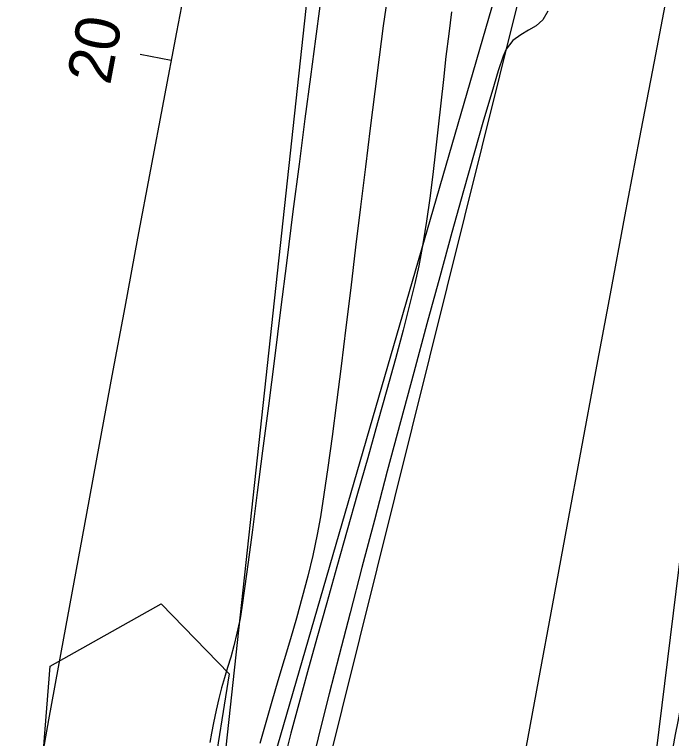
# Model space of a CAD drawing. Extents: x 1957117 to 1971063, y 701601 to 715861.
# Drawn here: x 1962827.74 to 1962869.28, y 703948.36 to 703994.12 of the extents above; entities that cross this region are included whole.
import ezdxf

# ---------------------------------------------------------------- set-up
doc = ezdxf.new("R2010")
doc.units = 0
for name, color, linetype in [('DT_X_Break_Line', 7, 'Continuous'), ('DT_X_Contour_Major', 7, 'Continuous'), ('DT_X_Contour_Minor', 7, 'Continuous'), ('DT_X_TIN_Hull', 7, 'Continuous'), ('GE_X_CL_20', 7, 'Continuous'), ('HY_X_Water_Edge', 7, 'Continuous'), ('RW_X_Esmt_RR', 7, 'Continuous'), ('RW_X_Fee_RW', 7, 'Continuous'), ('VG_X_Tree_Line_Rt', 7, 'Continuous')]:
    doc.layers.add(name, color=color, linetype=linetype)

msp = doc.modelspace()

# ---------------------------------------------------------------- linework, layer by layer
at = {"layer": 'DT_X_Break_Line'}
for points in [[(1962943.949, 704328.022), (1962905.467, 704230.979), (1962897.382, 704180.529), (1962884.517, 704141.123), (1962873.17, 704092.531), (1962861.357, 704043.493), (1962859.494, 703994.644), (1962847.336, 703945.791), (1962836.6, 703895.416), (1962825.781, 703849.035), (1962810.838, 703749.706), (1962817.97, 703697.316), (1962817.962, 703593.874), (1962775.136, 703505.909), (1962781.746, 703450.546)], [(1962773.34, 703451.658), (1962770.93, 703504.314), (1962788.88, 703601.143), (1962786.588, 703649.417), (1962805.729, 703698.412), (1962807.65, 703752.461), (1962811.117, 703798.827), (1962819.396, 703847.658), (1962831.04, 703896.555), (1962840.848, 703945.281), (1962846.53, 703997.82), (1962856.691, 704040.715), (1962869.943, 704092.882), (1962875.651, 704142.958), (1962884.844, 704183.087), (1962898.502, 704228.866), (1962909.862, 704285.214)]]:
    msp.add_lwpolyline(points, dxfattribs=at)
at = {"layer": 'DT_X_Contour_Major'}
msp.add_lwpolyline([(1962847.042, 703994.642), (1962846.761, 703992.57), (1962846.445, 703990.176), (1962846.099, 703987.52), (1962845.731, 703984.66), (1962845.347, 703981.657), (1962844.955, 703978.568), (1962844.56, 703975.452), (1962844.169, 703972.369), (1962843.789, 703969.377), (1962843.427, 703966.535), (1962843.09, 703963.902), (1962842.783, 703961.537), (1962842.514, 703959.499), (1962842.289, 703957.846), (1962842.116, 703956.638), (1962842, 703955.933), (1962841.807, 703955.023), (1962841.611, 703954.222), (1962841.414, 703953.503), (1962841.218, 703952.838), (1962841.026, 703952.198), (1962840.838, 703951.555), (1962840.658, 703950.882), (1962840.487, 703950.149), (1962840.319, 703949.351), (1962840.189, 703948.686), (1962840.083, 703948.099)], dxfattribs=at)
msp.add_lwpolyline([(1962847.042, 703994.642), (1962846.761, 703992.57), (1962846.445, 703990.176), (1962846.099, 703987.52), (1962845.731, 703984.66), (1962845.347, 703981.657), (1962844.955, 703978.568), (1962844.56, 703975.452), (1962844.169, 703972.369), (1962843.789, 703969.377), (1962843.427, 703966.535), (1962843.09, 703963.902), (1962842.783, 703961.537), (1962842.514, 703959.499), (1962842.289, 703957.846), (1962842.116, 703956.638), (1962842, 703955.933), (1962841.807, 703955.023), (1962841.611, 703954.222), (1962841.414, 703953.503), (1962841.218, 703952.838), (1962841.026, 703952.198), (1962840.838, 703951.555), (1962840.658, 703950.882), (1962840.487, 703950.149), (1962840.319, 703949.351), (1962840.189, 703948.686), (1962840.083, 703948.099)], dxfattribs=at)
at = {"layer": 'DT_X_Contour_Minor'}
for points in [[(1962851.3, 703995.134), (1962851.056, 703993.395), (1962850.794, 703991.421), (1962850.515, 703989.25), (1962850.224, 703986.923), (1962849.924, 703984.479), (1962849.617, 703981.958), (1962849.307, 703979.4), (1962848.997, 703976.844), (1962848.69, 703974.331), (1962848.389, 703971.899), (1962848.097, 703969.589), (1962847.817, 703967.441), (1962847.552, 703965.493), (1962847.306, 703963.786), (1962847.082, 703962.36), (1962846.882, 703961.254), (1962846.598, 703959.933), (1962846.28, 703958.612), (1962845.935, 703957.291), (1962845.567, 703955.969), (1962845.184, 703954.648), (1962844.792, 703953.327), (1962844.397, 703952.007), (1962844.005, 703950.687), (1962843.622, 703949.369), (1962843.255, 703948.051)], [(1962851.3, 703995.134), (1962851.056, 703993.395), (1962850.794, 703991.421), (1962850.515, 703989.25), (1962850.224, 703986.923), (1962849.924, 703984.479), (1962849.617, 703981.958), (1962849.307, 703979.4), (1962848.997, 703976.844), (1962848.69, 703974.331), (1962848.389, 703971.899), (1962848.097, 703969.589), (1962847.817, 703967.441), (1962847.552, 703965.493), (1962847.306, 703963.786), (1962847.082, 703962.36), (1962846.882, 703961.254), (1962846.598, 703959.933), (1962846.28, 703958.612), (1962845.935, 703957.291), (1962845.567, 703955.969), (1962845.184, 703954.648), (1962844.792, 703953.327), (1962844.397, 703952.007), (1962844.005, 703950.687), (1962843.622, 703949.369), (1962843.255, 703948.051)], [(1962855.376, 703994.272), (1962855.192, 703992.886), (1962855.02, 703991.458), (1962854.855, 703989.996), (1962854.694, 703988.51), (1962854.531, 703987.01), (1962854.363, 703985.504), (1962854.185, 703984.003), (1962853.994, 703982.515), (1962853.784, 703981.05), (1962853.552, 703979.619), (1962853.294, 703978.229), (1962853.051, 703977.124), (1962852.718, 703975.756), (1962852.305, 703974.157), (1962851.823, 703972.36), (1962851.284, 703970.397), (1962850.699, 703968.3), (1962850.079, 703966.101), (1962849.436, 703963.832), (1962848.78, 703961.526), (1962848.123, 703959.213), (1962847.477, 703956.927), (1962846.852, 703954.7), (1962846.26, 703952.563), (1962845.711, 703950.549), (1962845.219, 703948.689), (1962844.792, 703947.017)], [(1962855.376, 703994.272), (1962855.192, 703992.886), (1962855.02, 703991.458), (1962854.855, 703989.996), (1962854.694, 703988.51), (1962854.531, 703987.01), (1962854.363, 703985.504), (1962854.185, 703984.003), (1962853.994, 703982.515), (1962853.784, 703981.05), (1962853.552, 703979.619), (1962853.294, 703978.229), (1962853.051, 703977.124), (1962852.718, 703975.756), (1962852.305, 703974.157), (1962851.823, 703972.36), (1962851.284, 703970.397), (1962850.699, 703968.3), (1962850.079, 703966.101), (1962849.436, 703963.832), (1962848.78, 703961.526), (1962848.123, 703959.213), (1962847.477, 703956.927), (1962846.852, 703954.7), (1962846.26, 703952.563), (1962845.711, 703950.549), (1962845.219, 703948.689), (1962844.792, 703947.017)], [(1962861.468, 703994.329), (1962861.146, 703993.782), (1962860.726, 703993.408), (1962860.246, 703993.12), (1962859.743, 703992.835), (1962859.255, 703992.467), (1962858.819, 703991.93), (1962858.634, 703991.479), (1962858.327, 703990.548), (1962857.91, 703989.184), (1962857.396, 703987.434), (1962856.798, 703985.346), (1962856.128, 703982.967), (1962855.399, 703980.345), (1962854.624, 703977.527), (1962853.815, 703974.561), (1962852.984, 703971.494), (1962852.145, 703968.374), (1962851.31, 703965.247), (1962850.492, 703962.162), (1962849.704, 703959.165), (1962848.957, 703956.305), (1962848.265, 703953.629), (1962847.64, 703951.184), (1962847.096, 703949.017), (1962846.643, 703947.176)], [(1962861.468, 703994.329), (1962861.146, 703993.782), (1962860.726, 703993.408), (1962860.246, 703993.12), (1962859.743, 703992.835), (1962859.255, 703992.467), (1962858.819, 703991.93), (1962858.634, 703991.479), (1962858.327, 703990.548), (1962857.91, 703989.184), (1962857.396, 703987.434), (1962856.798, 703985.346), (1962856.128, 703982.967), (1962855.399, 703980.345), (1962854.624, 703977.527), (1962853.815, 703974.561), (1962852.984, 703971.494), (1962852.145, 703968.374), (1962851.31, 703965.247), (1962850.492, 703962.162), (1962849.704, 703959.165), (1962848.957, 703956.305), (1962848.265, 703953.629), (1962847.64, 703951.184), (1962847.096, 703949.017), (1962846.643, 703947.176)]]:
    msp.add_lwpolyline(points, dxfattribs=at)
at = {"layer": 'DT_X_TIN_Hull'}
msp.add_lwpolyline([(1962804.686, 703399.836), (1962817.962, 703593.874), (1962817.97, 703697.316), (1962826.397, 703745.681), (1962828.582, 703804.235), (1962836.461, 703844.734), (1962850.687, 703896.004), (1962867.251, 703938.846), (1962873.848, 703992.355), (1962884.135, 704091.371), (1962891.241, 704140.854), (1962897.382, 704180.529), (1962905.467, 704230.979), (1962909.862, 704285.214)], dxfattribs=at)
at = {"layer": 'GE_X_CL_20'}
msp.add_line((1962837.648, 703991.206), (1962835.683, 703991.579), dxfattribs=at)
msp.add_arc((1968466.781, 702923.066), 5729.578, 166.495347, 177.813939, dxfattribs=at)
at = {"layer": 'HY_X_Water_Edge'}
msp.add_spline([(1963191.723, 701994.048), (1963062.047, 702441.167), (1962863.491, 703169.356), (1962827.53, 703438.691), (1962823.213, 703537.412), (1962817.962, 703593.874), (1962817.97, 703697.316), (1962828.582, 703804.235), (1962836.461, 703844.734), (1962850.687, 703896.004), (1962867.251, 703938.846), (1962873.848, 703992.355), (1962884.135, 704091.371), (1962891.241, 704140.854), (1962897.382, 704180.529), (1962905.467, 704230.979), (1962943.949, 704328.022), (1962948.537, 704378.842), (1962964.114, 704426.264), (1963004.885, 704570.73), (1963042.054, 704716.522), (1963062.038, 704814.417), (1963072.171, 704860.237), (1963090.023, 704956.798), (1963107.066, 705031.783), (1963133.773, 705105.742), (1963148.685, 705206.74), (1963175.48, 705301.059), (1963191.635, 705353.417), (1963210.988, 705447.286), (1963219.532, 705497.27), (1963230.124, 705549.475), (1963251.052, 705591.159), (1963275.289, 705693.429), (1963292.982, 705784.032), (1963302.841, 705839.645), (1963335.126, 705936.766), (1963359.752, 706046.75), (1963389.133, 706177.299), (1963417.827, 706273.456), (1963475.868, 706451.902), (1963533.782, 706640.53), (1963553.86, 706696.984), (1963580.184, 706715.425), (1963609.172, 706718.73), (1963617.062, 706714.691), (1963619.447, 706694.678), (1963564.282, 706533.07), (1963531.853, 706395.229), (1963434.4, 706006.96), (1963354.09, 705679.186), (1963237.513, 705206.07), (1963167.369, 704892.962), (1963059.145, 704434.176), (1962907.914, 703908.742), (1962877.458, 703703.326), (1962898.357, 703412.121), (1962942.65, 703052.267), (1963048.963, 702674.866), (1963191.468, 702189.666), (1963245.396, 702019.832)], degree=3, dxfattribs=at)
at = {"layer": 'RW_X_Esmt_RR'}
for radius, start, end in [(5759.578, 166.4953469, 172.9409494), (5699.578, 166.495347, 172.904425)]:
    msp.add_arc((1968466.781, 702923.066), radius, start, end, dxfattribs=at)
at = {"layer": 'RW_X_Fee_RW'}
msp.add_line((1962825.007, 703881.15), (1962894.248, 704119.754), dxfattribs=at)
at = {"layer": 'VG_X_Tree_Line_Rt'}
msp.add_lwpolyline([(1962829.25, 703943.636), (1962829.991, 703952.935), (1962837.006, 703956.876), (1962841.319, 703952.448), (1962840.232, 703945.7)], dxfattribs=at)

# ---------------------------------------------------------------- texts
at = {"layer": 'GE_X_CL_20'}
msp.add_text('20', height=2.8, rotation=79.2557, dxfattribs=at).set_placement((1962833.781, 703989.599))

doc.saveas('drawing.dxf')
